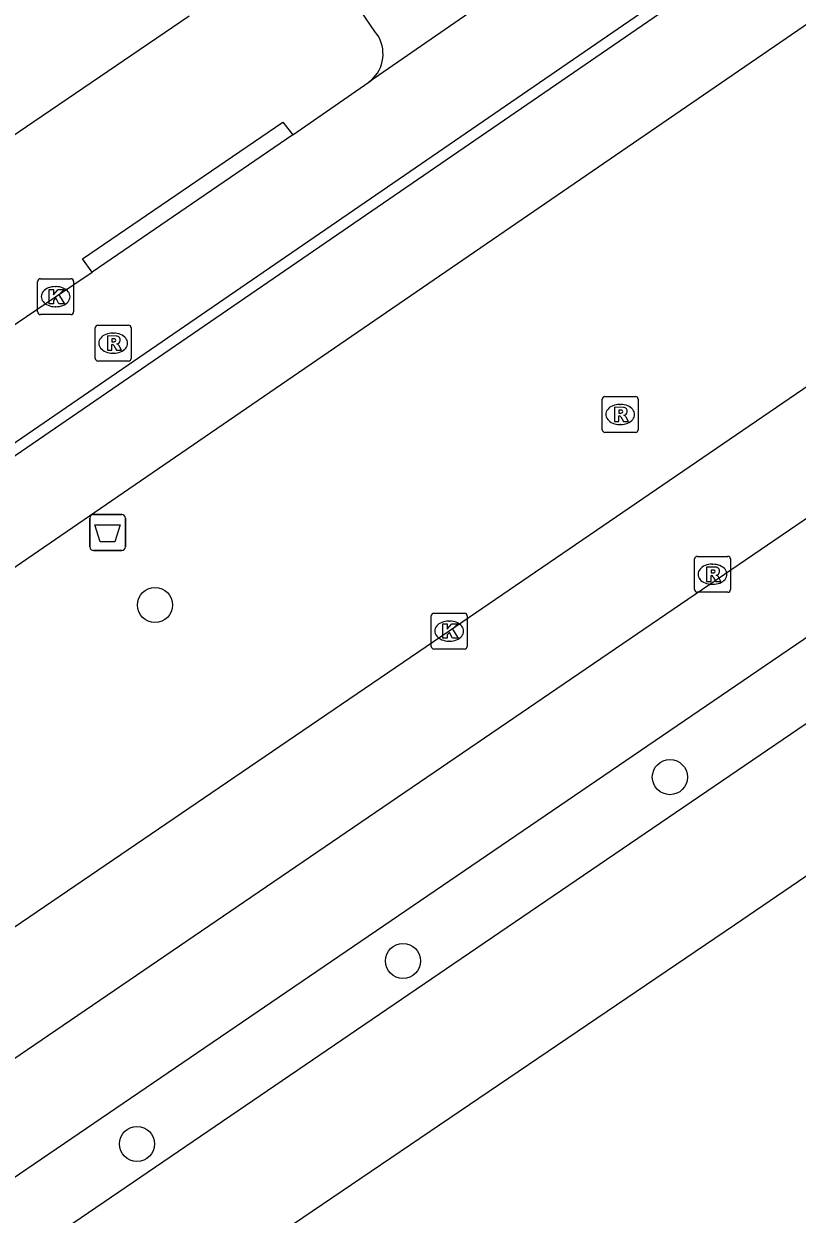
# Model space of a CAD drawing. Extents: x 157466 to 158888, y 383063 to 384677.
# Drawn here: x 158522.07 to 158543.61, y 383596.73 to 383629.89 of the extents above; entities that cross this region are included whole.
import ezdxf

# ---------------------------------------------------------------- set-up
doc = ezdxf.new("R2010")
doc.units = 0
for name, color, linetype in [('IMGEO_Afvalbak', 7, 'Continuous'), ('IMGEO_Boom', 7, 'Continuous'), ('IMGEO_Fietspad_gesloten', 7, 'Continuous'), ('IMGEO_Kolk', 7, 'Continuous'), ('IMGEO_OVBaan_gesloten', 7, 'Continuous'), ('IMGEO_Rijbaan_lokaal_open', 7, 'Continuous'), ('IMGEO_Rijbaan_regionaal_gesloten', 7, 'Continuous'), ('IMGEO_Rioolput', 7, 'Continuous'), ('IMGEO_Voetpad_open', 7, 'Continuous')]:
    doc.layers.add(name, color=color, linetype=linetype)

msp = doc.modelspace()

# ---------------------------------------------------------------- linework, layer by layer
at = {"layer": 'IMGEO_Afvalbak'}
for p, q in [((158523.904, 383615.318), (158523.904, 383616.118)), ((158523.904, 383616.118), (158523.904, 383615.318)), ((158524.004, 383616.218), (158524.794, 383616.218)), ((158524.794, 383616.218), (158524.004, 383616.218)), ((158524.894, 383616.118), (158524.894, 383615.318)), ((158524.894, 383615.318), (158524.894, 383616.118)), ((158524.794, 383615.218), (158524.004, 383615.218)), ((158524.004, 383615.218), (158524.794, 383615.218))]:
    msp.add_line(p, q, dxfattribs=at)
msp.add_lwpolyline([(158524.047, 383615.932), (158524.751, 383615.932), (158524.602, 383615.462), (158524.196, 383615.462), (158524.047, 383615.932)], dxfattribs=at)
for centre, start, end in [((158524.004, 383616.118), 90, 180), ((158524.004, 383616.118), 90, 180), ((158524.794, 383616.118), 0, 90), ((158524.794, 383616.118), 360, 90), ((158524.004, 383615.318), 180, 270), ((158524.004, 383615.318), 180, 270), ((158524.794, 383615.318), 270, 0), ((158524.794, 383615.318), 270, 0)]:
    msp.add_arc(centre, 0.1, start, end, dxfattribs=at)
at = {"layer": 'IMGEO_Boom'}
for centre in [(158525.718, 383613.698), (158540.062, 383608.904), (158532.626, 383603.784), (158525.217, 383598.686)]:
    msp.add_circle(centre, 0.489, dxfattribs=at)
at = {"layer": 'IMGEO_Fietspad_gesloten'}
for points in [[(158619.533, 383684.885), (158594.652, 383667.82), (158523.57, 383619.052), (158500, 383602.881), (158449.207, 383568.025), (158400.089, 383534.274)], [(158382.666, 383518.924), (158382.786, 383519.037), (158385.186, 383520.921), (158400.504, 383531.525), (158500, 383599.794), (158509.882, 383606.575), (158524.995, 383616.939), (158597.382, 383666.576), (158618.032, 383680.773)]]:
    msp.add_lwpolyline(points, dxfattribs=at)
at = {"layer": 'IMGEO_Kolk'}
for p, q in [((158522.451, 383621.863), (158522.451, 383622.715)), ((158522.526, 383622.789), (158523.378, 383622.789)), ((158522.939, 383622.569), (158522.964, 383622.569)), ((158523.452, 383622.715), (158523.452, 383621.863)), ((158522.962, 383622.009), (158522.937, 383622.009)), ((158523.378, 383621.789), (158522.526, 383621.789)), ((158533.415, 383612.547), (158533.415, 383613.399)), ((158533.49, 383613.473), (158534.342, 383613.473)), ((158533.903, 383613.253), (158533.928, 383613.253)), ((158534.416, 383613.399), (158534.416, 383612.547)), ((158533.926, 383612.693), (158533.901, 383612.693)), ((158534.342, 383612.473), (158533.49, 383612.473))]:
    msp.add_line(p, q, dxfattribs=at)
for points in [[(158522.451, 383621.863), (158522.451, 383622.715)], [(158522.526, 383622.789), (158523.378, 383622.789)], [(158523.452, 383622.715), (158523.452, 383621.863)], [(158522.772, 383622.489), (158522.895, 383622.489), (158522.895, 383622.338), (158523.025, 383622.489), (158523.189, 383622.489), (158523.043, 383622.338), (158523.196, 383622.089), (158523.044, 383622.089), (158522.959, 383622.253), (158522.895, 383622.186), (158522.895, 383622.089), (158522.772, 383622.089), (158522.772, 383622.489)], [(158523.378, 383621.789), (158522.526, 383621.789)], [(158533.415, 383612.547), (158533.415, 383613.399)], [(158533.49, 383613.473), (158534.342, 383613.473)], [(158534.416, 383613.399), (158534.416, 383612.547)], [(158533.736, 383613.173), (158533.859, 383613.173), (158533.859, 383613.022), (158533.989, 383613.173), (158534.153, 383613.173), (158534.007, 383613.022), (158534.16, 383612.773), (158534.008, 383612.773), (158533.923, 383612.937), (158533.859, 383612.87), (158533.859, 383612.773), (158533.736, 383612.773), (158533.736, 383613.173)], [(158534.342, 383612.473), (158533.49, 383612.473)]]:
    msp.add_lwpolyline(points, dxfattribs=at)
for centre, start, end in [((158522.528, 383622.713), 91.552, 178.448), ((158522.528, 383622.713), 91.552, 178.448), ((158523.376, 383622.713), 1.552, 88.448), ((158523.376, 383622.713), 1.552, 88.448), ((158522.528, 383621.865), 181.552, 268.448), ((158522.528, 383621.865), 181.552, 268.448), ((158523.376, 383621.865), 271.552, 358.448), ((158523.376, 383621.865), 271.552, 358.448), ((158533.492, 383613.397), 91.552, 178.448), ((158533.492, 383613.397), 91.552, 178.448), ((158534.34, 383613.397), 1.552, 88.448), ((158534.34, 383613.397), 1.552, 88.448), ((158533.492, 383612.549), 181.552, 268.448), ((158533.492, 383612.549), 181.552, 268.448), ((158534.34, 383612.549), 271.552, 358.448), ((158534.34, 383612.549), 271.552, 358.448)]:
    msp.add_arc(centre, 0.0765, start, end, dxfattribs=at)
for centre, major_axis, ratio, start_param, end_param in [((158522.938, 383622.289), (-0.387, 0.002), 0.722429, 4.712389, 7.853982), ((158522.963, 383622.289), (-0.39, 0.002), 0.717154, 1.570796, 4.712389), ((158533.902, 383612.973), (-0.387, 0.002), 0.722429, 4.712389, 7.853982), ((158533.927, 383612.973), (-0.39, 0.002), 0.717154, 1.570796, 4.712389)]:
    msp.add_ellipse(centre, major_axis=major_axis, ratio=ratio, start_param=start_param, end_param=end_param, dxfattribs=at)
at = {"layer": 'IMGEO_OVBaan_gesloten'}
for points in [[(158679.946, 383698.882), (158664, 383688.121), (158644.308, 383674.664), (158621.572, 383659.17), (158604.504, 383647.519), (158583.825, 383633.453), (158564.93, 383620.521), (158541.858, 383604.776), (158522.166, 383591.424), (158504.867, 383579.604), (158484.965, 383566.084), (158464.958, 383552.48), (158446.358, 383539.779), (158428.975, 383527.938), (158408.443, 383513.852), (158386.987, 383498.925), (158364.353, 383482.998)], [(158650.87, 383683.315), (158614.863, 383658.766), (158534.043, 383603.699), (158500, 383580.503), (158421.762, 383527.194)]]:
    msp.add_lwpolyline(points, dxfattribs=at)
at = {"layer": 'IMGEO_Rijbaan_lokaal_open'}
for points in [[(158619.216, 383685.422), (158617.63, 383684.079), (158616.756, 383683.403), (158594.495, 383668.112), (158523.401, 383619.303), (158507.088, 383608.103), (158500, 383603.242), (158404.665, 383537.859)], [(158543.048, 383636.047), (158537.129, 383632.034), (158531.678, 383628.265)], [(158529.555, 383626.793), (158531.678, 383628.265)], [(158529.555, 383626.793), (158523.965, 383622.971)], [(158518.593, 383619.299), (158521.882, 383621.556), (158522.948, 383622.288), (158523.965, 383622.971)]]:
    msp.add_lwpolyline(points, dxfattribs=at)
at = {"layer": 'IMGEO_Rijbaan_regionaal_gesloten'}
for points in [[(158357.947, 383492.263), (158362.176, 383495.3), (158374.335, 383503.923), (158377.704, 383506.331), (158381.801, 383508.832), (158392.975, 383513.826), (158396.6, 383515.895), (158419.62, 383531.385), (158675.249, 383705.727)], [(158662.926, 383700.885), (158660.833, 383699.452), (158659.587, 383698.599), (158656.102, 383696.222), (158640.814, 383685.819), (158625.531, 383675.407), (158610.268, 383664.997), (158594.161, 383654.025), (158577.223, 383642.513), (158564.436, 383633.769), (158549.163, 383623.387), (158533.912, 383612.972), (158529.635, 383610.058), (158518.614, 383602.55), (158510.98, 383597.353), (158503.312, 383592.163), (158500, 383589.896), (158488.049, 383581.718), (158472.766, 383571.328)], [(158421.008, 383529.093), (158421.837, 383529.639), (158500, 383582.902), (158532.907, 383605.325), (158542.718, 383612.011), (158649.601, 383684.834)]]:
    msp.add_lwpolyline(points, dxfattribs=at)
at = {"layer": 'IMGEO_Rioolput'}
for p, q in [((158524.055, 383620.569), (158524.055, 383621.421)), ((158524.13, 383621.495), (158524.982, 383621.495)), ((158524.543, 383621.275), (158524.568, 383621.275)), ((158525.056, 383621.421), (158525.056, 383620.569)), ((158524.566, 383620.715), (158524.541, 383620.715)), ((158524.982, 383620.495), (158524.13, 383620.495)), ((158538.178, 383618.582), (158538.178, 383619.434)), ((158538.253, 383619.508), (158539.105, 383619.508)), ((158538.666, 383619.288), (158538.691, 383619.288)), ((158539.179, 383619.434), (158539.179, 383618.582)), ((158538.689, 383618.728), (158538.664, 383618.728)), ((158539.105, 383618.508), (158538.253, 383618.508)), ((158540.749, 383614.129), (158540.749, 383614.981)), ((158540.824, 383615.055), (158541.676, 383615.055)), ((158541.75, 383614.981), (158541.75, 383614.129)), ((158541.237, 383614.835), (158541.262, 383614.835)), ((158541.26, 383614.275), (158541.235, 383614.275)), ((158541.676, 383614.055), (158540.824, 383614.055))]:
    msp.add_line(p, q, dxfattribs=at)
for points in [[(158524.055, 383620.569), (158524.055, 383621.421)], [(158524.13, 383621.495), (158524.982, 383621.495)], [(158525.056, 383621.421), (158525.056, 383620.569)], [(158524.644, 383621.193), (158524.392, 383621.195), (158524.392, 383620.795)], [(158524.392, 383620.795), (158524.516, 383620.795), (158524.516, 383620.957), (158524.527, 383620.957)], [(158524.57, 383621.114), (158524.516, 383621.114), (158524.516, 383621.033)], [(158524.516, 383621.033), (158524.568, 383621.033)], [(158524.574, 383620.928), (158524.645, 383620.795), (158524.785, 383620.795), (158524.72, 383620.921)], [(158524.982, 383620.495), (158524.13, 383620.495)], [(158538.178, 383618.582), (158538.178, 383619.434)], [(158538.253, 383619.508), (158539.105, 383619.508)], [(158539.179, 383619.434), (158539.179, 383618.582)], [(158538.767, 383619.206), (158538.515, 383619.208), (158538.515, 383618.808)], [(158538.515, 383618.808), (158538.639, 383618.808), (158538.639, 383618.97), (158538.65, 383618.97)], [(158538.693, 383619.127), (158538.639, 383619.127), (158538.639, 383619.046)], [(158538.639, 383619.046), (158538.691, 383619.046)], [(158538.697, 383618.941), (158538.768, 383618.808), (158538.908, 383618.808), (158538.843, 383618.934)], [(158539.105, 383618.508), (158538.253, 383618.508)], [(158540.749, 383614.129), (158540.749, 383614.981)], [(158540.824, 383615.055), (158541.676, 383615.055)], [(158541.75, 383614.981), (158541.75, 383614.129)], [(158541.338, 383614.753), (158541.086, 383614.755), (158541.086, 383614.355)], [(158541.264, 383614.674), (158541.21, 383614.674), (158541.21, 383614.593)], [(158541.21, 383614.593), (158541.262, 383614.593)], [(158541.086, 383614.355), (158541.21, 383614.355), (158541.21, 383614.517), (158541.221, 383614.517)], [(158541.268, 383614.488), (158541.339, 383614.355), (158541.479, 383614.355), (158541.414, 383614.481)], [(158541.676, 383614.055), (158540.824, 383614.055)]]:
    msp.add_lwpolyline(points, dxfattribs=at)
for centre, radius, start, end in [((158524.132, 383621.419), 0.0765, 91.552, 178.448), ((158524.132, 383621.419), 0.0765, 91.552, 178.448), ((158524.98, 383621.419), 0.0765, 1.552, 88.448), ((158524.98, 383621.419), 0.0765, 1.552, 88.448), ((158524.526, 383620.904), 0.0533, 26.0293, 88.6989), ((158524.552, 383621.222), 0.19, 274.7715, 282.9687), ((158524.576, 383621.018), 0.0964, 77.0061, 93.1865), ((158524.59, 383621.075), 0.0378, 276.6634, 79.6772), ((158524.643, 383621.083), 0.109, 350.3612, 89.416), ((158524.641, 383621.083), 0.112, 277.5842, 350.9817), ((158524.625, 383620.868), 0.108, 29.5134, 73.7905), ((158524.132, 383620.571), 0.0765, 181.552, 268.448), ((158524.132, 383620.571), 0.0765, 181.552, 268.448), ((158524.98, 383620.571), 0.0765, 271.552, 358.448), ((158524.98, 383620.571), 0.0765, 271.552, 358.448), ((158538.255, 383619.432), 0.0765, 91.552, 178.448), ((158538.255, 383619.432), 0.0765, 91.552, 178.448), ((158539.103, 383619.432), 0.0765, 1.552, 88.448), ((158539.103, 383619.432), 0.0765, 1.552, 88.448), ((158538.649, 383618.917), 0.0533, 26.0293, 88.6989), ((158538.675, 383619.235), 0.19, 274.7715, 282.9687), ((158538.699, 383619.031), 0.0964, 77.0061, 93.1865), ((158538.713, 383619.088), 0.0378, 276.6634, 79.6772), ((158538.766, 383619.096), 0.109, 350.3612, 89.416), ((158538.764, 383619.096), 0.112, 277.5842, 350.9817), ((158538.748, 383618.881), 0.108, 29.5134, 73.7905), ((158538.255, 383618.584), 0.0765, 181.552, 268.448), ((158538.255, 383618.584), 0.0765, 181.552, 268.448), ((158539.103, 383618.584), 0.0765, 271.552, 358.448), ((158539.103, 383618.584), 0.0765, 271.552, 358.448), ((158540.826, 383614.979), 0.0765, 91.552, 178.448), ((158540.826, 383614.979), 0.0765, 91.552, 178.448), ((158541.674, 383614.979), 0.0765, 1.552, 88.448), ((158541.674, 383614.979), 0.0765, 1.552, 88.448), ((158541.246, 383614.782), 0.19, 274.7715, 282.9687), ((158541.27, 383614.578), 0.0964, 77.0061, 93.1865), ((158541.284, 383614.635), 0.0378, 276.6634, 79.6772), ((158541.337, 383614.643), 0.109, 350.3612, 89.416), ((158541.335, 383614.643), 0.112, 277.5842, 350.9817), ((158541.22, 383614.464), 0.0533, 26.0293, 88.6989), ((158541.319, 383614.428), 0.108, 29.5134, 73.7905), ((158540.826, 383614.131), 0.0765, 181.552, 268.448), ((158540.826, 383614.131), 0.0765, 181.552, 268.448), ((158541.674, 383614.131), 0.0765, 271.552, 358.448), ((158541.674, 383614.131), 0.0765, 271.552, 358.448)]:
    msp.add_arc(centre, radius, start, end, dxfattribs=at)
for centre, major_axis, ratio, start_param, end_param in [((158524.542, 383620.995), (-0.387, 0.002), 0.722429, 4.712389, 7.853982), ((158524.567, 383620.995), (-0.39, 0.002), 0.717154, 1.570796, 4.712389), ((158538.665, 383619.008), (-0.387, 0.002), 0.722429, 4.712389, 7.853982), ((158538.69, 383619.008), (-0.39, 0.002), 0.717154, 1.570796, 4.712389), ((158541.236, 383614.555), (-0.387, 0.002), 0.722429, 4.712389, 7.853982), ((158541.261, 383614.555), (-0.39, 0.002), 0.717154, 1.570796, 4.712389)]:
    msp.add_ellipse(centre, major_axis=major_axis, ratio=ratio, start_param=start_param, end_param=end_param, dxfattribs=at)
at = {"layer": 'IMGEO_Voetpad_open'}
for points in [[(158531.678, 383628.265), (158531.746, 383628.321), (158531.808, 383628.382), (158531.865, 383628.449), (158531.916, 383628.52), (158531.96, 383628.596), (158531.997, 383628.676), (158532.027, 383628.758), (158532.05, 383628.843), (158532.064, 383628.929), (158532.071, 383629.017), (158532.07, 383629.104), (158532.062, 383629.192), (158532.045, 383629.278), (158532.021, 383629.362), (158531.99, 383629.444), (158531.951, 383629.523), (158531.905, 383629.597), (158531.866, 383629.652), (158531.441, 383630.264)], [(158521.679, 383626.71), (158526.671, 383630.111)], [(158523.965, 383622.971), (158523.704, 383623.346), (158529.282, 383627.154), (158529.555, 383626.793)]]:
    msp.add_lwpolyline(points, dxfattribs=at)

doc.saveas('drawing.dxf')
